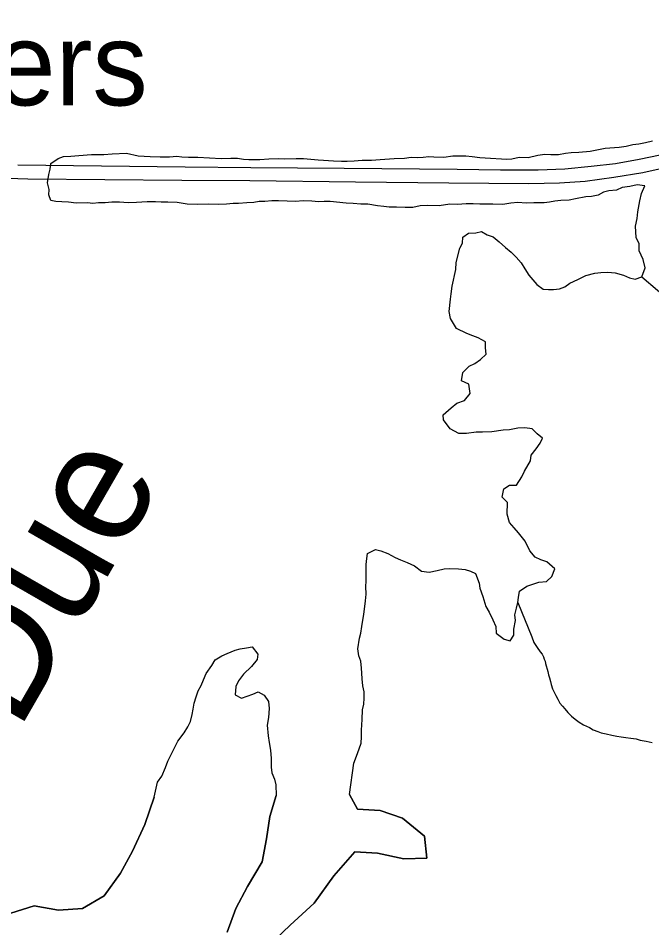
# Model space of a CAD drawing. Extents: x 0 to 34, y 0 to 22.
# Drawn here: x 3.775 to 4.379, y 16.045 to 16.913 of the extents above; entities that cross this region are included whole.
import ezdxf

# ---------------------------------------------------------------- set-up
doc = ezdxf.new("R2010")
doc.units = 0
for name, color, linetype in [('GM_X_Major_Lake', 7, 'Continuous'), ('GM_X_Major_Lake_Text', 7, 'Continuous'), ('GM_X_Major_River', 7, 'Continuous'), ('GM_X_Minor_River', 7, 'Continuous'), ('GM_X_Unincorporated_Text', 7, 'Continuous'), ('GM_X_US_Route', 7, 'Continuous')]:
    doc.layers.add(name, color=color, linetype=linetype)

msp = doc.modelspace()

# ---------------------------------------------------------------- linework, layer by layer
at = {"layer": 'GM_X_Major_Lake'}
for points in [[(4.2204, 16.7795), (4.24089, 16.77839), (4.24582, 16.77878), (4.25265, 16.7803), (4.26138, 16.77993), (4.27049, 16.78223), (4.27732, 16.78299), (4.28301, 16.78262), (4.29022, 16.78263), (4.29704, 16.78416), (4.30236, 16.78455), (4.30956, 16.78494), (4.32057, 16.78609), (4.33498, 16.78877), (4.34827, 16.78992), (4.35472, 16.79069), (4.36116, 16.79222), (4.36686, 16.79299), (4.37331, 16.79413), (4.38014, 16.79566)], [(4.12858, 16.73266), (4.12364, 16.73304), (4.11757, 16.73379), (4.10847, 16.7353), (4.10164, 16.73529), (4.09443, 16.73604), (4.0876, 16.73641), (4.07243, 16.73791), (4.06674, 16.73791), (4.06142, 16.73752), (4.05497, 16.73827), (4.04701, 16.73864), (4.03904, 16.73787), (4.03145, 16.73824), (4.0231, 16.73861), (4.01665, 16.7386), (4.0102, 16.73784), (4.00451, 16.73783), (3.99958, 16.73707), (3.99275, 16.73668), (3.98478, 16.73591), (3.97985, 16.7359), (3.9734, 16.73551), (3.96543, 16.73512), (3.95595, 16.73549), (3.94608, 16.7351), (3.93584, 16.73547), (3.92635, 16.73698), (3.91763, 16.73735), (3.91118, 16.73734), (3.90587, 16.73771), (3.8979, 16.7377), (3.88765, 16.73693), (3.87969, 16.73654), (3.87134, 16.73729), (3.86413, 16.73728), (3.85768, 16.73652), (3.85123, 16.73651), (3.84592, 16.73612), (3.84099, 16.7365), (3.82998, 16.73648), (3.82278, 16.73723), (3.81633, 16.73761), (3.81063, 16.73798), (3.8057, 16.73873), (3.80381, 16.74443), (3.80419, 16.74937), (3.80267, 16.75582), (3.80381, 16.7638), (3.80533, 16.76874), (3.80571, 16.77406), (3.81292, 16.77901), (3.81785, 16.78092), (3.82506, 16.7813), (3.83265, 16.78169), (3.84479, 16.78285), (3.85655, 16.78286), (3.86452, 16.78325), (3.87818, 16.78403), (3.88918, 16.78138), (3.90057, 16.78101), (3.91005, 16.78064), (3.91916, 16.78065), (3.92599, 16.78104), (3.93092, 16.78067), (3.93737, 16.7803), (3.94609, 16.78031), (3.9571, 16.77956), (3.96848, 16.77882), (3.97759, 16.77921), (3.98404, 16.77921), (3.98973, 16.77846), (3.99466, 16.77809), (4.00528, 16.7781), (4.01401, 16.77849), (4.02311, 16.77888), (4.02918, 16.77851), (4.03981, 16.7789), (4.04702, 16.77891), (4.06105, 16.77779), (4.06599, 16.77741), (4.07547, 16.77667), (4.08306, 16.77629), (4.08875, 16.7763), (4.0952, 16.77669), (4.10279, 16.77746), (4.11189, 16.77747), (4.12024, 16.77786), (4.13352, 16.77902), (4.14338, 16.77941), (4.14984, 16.78017), (4.15553, 16.7798), (4.16122, 16.78019), (4.16653, 16.78096), (4.17146, 16.78058), (4.18095, 16.78021), (4.1893, 16.78136), (4.20181, 16.78138), (4.20788, 16.78101), (4.21509, 16.77988), (4.2204, 16.7795)], [(4.18013, 16.53443), (4.18772, 16.5409), (4.19341, 16.54546), (4.20062, 16.54813), (4.20593, 16.5546), (4.2048, 16.56371), (4.19759, 16.56674), (4.19911, 16.57472), (4.20518, 16.58081), (4.21049, 16.58347), (4.2158, 16.58728), (4.22112, 16.59222), (4.22074, 16.5983), (4.22074, 16.604), (4.21353, 16.60779), (4.2086, 16.60968), (4.20291, 16.61195), (4.19305, 16.61688), (4.18736, 16.62637), (4.18584, 16.63282), (4.18736, 16.6446), (4.18774, 16.64992), (4.18888, 16.65714), (4.1923, 16.6731), (4.19268, 16.67956), (4.1961, 16.69324), (4.19876, 16.69818), (4.19914, 16.70388), (4.20445, 16.70769), (4.21128, 16.70807), (4.21697, 16.70922), (4.22228, 16.70619), (4.22797, 16.7043), (4.23366, 16.69936), (4.23973, 16.69405), (4.24504, 16.6895), (4.24997, 16.68495), (4.25452, 16.67926), (4.25832, 16.67357), (4.26211, 16.66749), (4.26969, 16.65876), (4.27577, 16.65421), (4.2807, 16.65384), (4.28563, 16.65385), (4.29132, 16.65461), (4.29625, 16.65652), (4.30119, 16.65994), (4.30877, 16.66337), (4.31636, 16.66718), (4.32509, 16.66947), (4.33078, 16.67024), (4.33723, 16.67063), (4.34444, 16.66988), (4.35241, 16.6676), (4.3581, 16.66495), (4.36341, 16.66382), (4.36986, 16.66611), (4.3729, 16.67447), (4.371, 16.68245), (4.36721, 16.6908), (4.36721, 16.69764), (4.36456, 16.70371), (4.3638, 16.71435), (4.36532, 16.72157), (4.36608, 16.72803), (4.36798, 16.73867), (4.3695, 16.7455), (4.37254, 16.75273), (4.36533, 16.75386), (4.3585, 16.75233), (4.35091, 16.75118), (4.3456, 16.74889), (4.33839, 16.74812), (4.33308, 16.74698), (4.32814, 16.74393), (4.32169, 16.74278), (4.31638, 16.7424), (4.30652, 16.74049), (4.30045, 16.73934), (4.29248, 16.73895), (4.28679, 16.73818), (4.28186, 16.73742), (4.27655, 16.73665), (4.26668, 16.73664), (4.25947, 16.73624), (4.2515, 16.73699), (4.24468, 16.73623), (4.23709, 16.73508), (4.2276, 16.73545), (4.21508, 16.73543), (4.20901, 16.7358), (4.20218, 16.73579), (4.19383, 16.73502), (4.18662, 16.73539), (4.17638, 16.73386), (4.16576, 16.73423), (4.15817, 16.73384), (4.15134, 16.73231), (4.14413, 16.7323), (4.13579, 16.73267), (4.12858, 16.73266)], [(4.10189, 16.22093), (4.10227, 16.22701), (4.10227, 16.23347), (4.10303, 16.24372), (4.10341, 16.25284), (4.10455, 16.25816), (4.10493, 16.26386), (4.10494, 16.26994), (4.10342, 16.27564), (4.10304, 16.28247), (4.10266, 16.28779), (4.10229, 16.29273), (4.10153, 16.29918), (4.09963, 16.3045), (4.09888, 16.31096), (4.1004, 16.32122), (4.10154, 16.32616), (4.10268, 16.33224), (4.10458, 16.34402), (4.10534, 16.35161), (4.1061, 16.35693), (4.10686, 16.36339), (4.10648, 16.37061), (4.10686, 16.37555), (4.10686, 16.3915), (4.10725, 16.3972), (4.10801, 16.40214), (4.11559, 16.40595), (4.12091, 16.40444), (4.12735, 16.40216), (4.13456, 16.39837), (4.13949, 16.3961), (4.14594, 16.39345), (4.15277, 16.39042), (4.1596, 16.38511), (4.16681, 16.38436), (4.1744, 16.38589), (4.18123, 16.38742), (4.18616, 16.3878), (4.19488, 16.38743), (4.20134, 16.38668), (4.20627, 16.38517), (4.2112, 16.3829), (4.21461, 16.37378), (4.21537, 16.36885), (4.21802, 16.36087), (4.22105, 16.35138), (4.22409, 16.34606), (4.2275, 16.33885), (4.23053, 16.3324), (4.23091, 16.32594), (4.2385, 16.32025), (4.24419, 16.31874), (4.24761, 16.32406), (4.24761, 16.32976), (4.24913, 16.33812), (4.24875, 16.34343), (4.25027, 16.34989), (4.25141, 16.35521), (4.25217, 16.36015), (4.25293, 16.36623), (4.26014, 16.3708), (4.27152, 16.37461), (4.27873, 16.37538), (4.28404, 16.37995), (4.2867, 16.38755), (4.27911, 16.394), (4.27342, 16.39589), (4.26811, 16.39854), (4.2628, 16.40461), (4.25863, 16.41373), (4.25218, 16.4217), (4.24801, 16.42663), (4.24346, 16.43156), (4.24119, 16.43953), (4.24157, 16.45055), (4.23664, 16.45586), (4.23816, 16.46384), (4.24347, 16.46727), (4.2503, 16.46728), (4.25523, 16.47526), (4.25789, 16.48058), (4.26358, 16.49047), (4.26434, 16.49579), (4.2689, 16.50187), (4.27269, 16.50719), (4.27497, 16.51214), (4.27004, 16.51631), (4.26511, 16.52086), (4.25828, 16.52199), (4.25145, 16.5216), (4.24348, 16.52007), (4.23741, 16.51968), (4.22679, 16.51815), (4.21768, 16.51776), (4.21161, 16.51775), (4.20251, 16.5166), (4.1953, 16.51659), (4.18695, 16.52114), (4.1805, 16.52949), (4.18013, 16.53443)], [(3.90437, 16.16943), (3.90762, 16.18385), (3.9118, 16.18955), (3.91522, 16.19791), (3.91749, 16.20399), (3.92698, 16.223), (3.93306, 16.23098), (3.93647, 16.23668), (3.93913, 16.24163), (3.94065, 16.24847), (3.94179, 16.25341), (3.94255, 16.2591), (3.94445, 16.26519), (3.94634, 16.27089), (3.94938, 16.27621), (3.95166, 16.28153), (3.95394, 16.28761), (3.95963, 16.29521), (3.96267, 16.30054), (3.96912, 16.30434), (3.97405, 16.30663), (3.98164, 16.30968), (3.98657, 16.3112), (3.99264, 16.31197), (3.99796, 16.31312), (4.00327, 16.3059), (4.00288, 16.30096), (3.99719, 16.29412), (3.9896, 16.28689), (3.98505, 16.28043), (3.98239, 16.27511), (3.98163, 16.26713), (3.9877, 16.2641), (3.9987, 16.26791), (4.00364, 16.2702), (4.00933, 16.26678), (4.0135, 16.26071), (4.01426, 16.25425), (4.01349, 16.24552), (4.01235, 16.2383), (4.01311, 16.22804), (4.01425, 16.22158), (4.01538, 16.21437), (4.01614, 16.20639), (4.01614, 16.19803), (4.01689, 16.19272), (4.01917, 16.18664), (4.02069, 16.18132), (4.02075, 16.171)], [(4.09091, 16.17219), (4.09505, 16.20193), (4.09847, 16.21105), (4.10189, 16.22093)], [(4.02075, 16.171), (4.01485, 16.15119), (4.01169, 16.12987), (4.0074, 16.10777), (3.99366, 16.08442), (3.98254, 16.06337), (3.97409, 16.04084)], [(4.01365, 16.02767), (4.03425, 16.04731), (4.05711, 16.06851), (4.07575, 16.09459), (4.09594, 16.11727), (4.11755, 16.11603), (4.14262, 16.11065), (4.16458, 16.11131), (4.16244, 16.13219), (4.1414, 16.1494), (4.1201, 16.15673), (4.09849, 16.15797), (4.09091, 16.17219)], [(3.76779, 16.05872), (3.79006, 16.06585), (3.81322, 16.06158), (3.83593, 16.06339), (3.85662, 16.07544), (3.87228, 16.09692), (3.88378, 16.11797), (3.8956, 16.14358), (3.90437, 16.16943)]]:
    msp.add_lwpolyline(points, dxfattribs=at)
at = {"layer": 'GM_X_Major_River'}
for points in [[(4.2204, 16.7795), (4.24089, 16.77839), (4.24582, 16.77878), (4.25265, 16.7803), (4.26138, 16.77993), (4.27049, 16.78223), (4.27732, 16.78299), (4.28301, 16.78262), (4.29022, 16.78263), (4.29704, 16.78416), (4.30236, 16.78455), (4.30956, 16.78494), (4.32057, 16.78609), (4.33498, 16.78877), (4.34827, 16.78992), (4.35472, 16.79069), (4.36116, 16.79222), (4.36686, 16.79299), (4.37331, 16.79413), (4.38014, 16.79566)], [(4.12858, 16.73266), (4.12364, 16.73304), (4.11757, 16.73379), (4.10847, 16.7353), (4.10164, 16.73529), (4.09443, 16.73604), (4.0876, 16.73641), (4.07243, 16.73791), (4.06674, 16.73791), (4.06142, 16.73752), (4.05497, 16.73827), (4.04701, 16.73864), (4.03904, 16.73787), (4.03145, 16.73824), (4.0231, 16.73861), (4.01665, 16.7386), (4.0102, 16.73784), (4.00451, 16.73783), (3.99958, 16.73707), (3.99275, 16.73668), (3.98478, 16.73591), (3.97985, 16.7359), (3.9734, 16.73551), (3.96543, 16.73512), (3.95595, 16.73549), (3.94608, 16.7351), (3.93584, 16.73547), (3.92635, 16.73698), (3.91763, 16.73735), (3.91118, 16.73734), (3.90587, 16.73771), (3.8979, 16.7377), (3.88765, 16.73693), (3.87969, 16.73654), (3.87134, 16.73729), (3.86413, 16.73728), (3.85768, 16.73652), (3.85123, 16.73651), (3.84592, 16.73612), (3.84099, 16.7365), (3.82998, 16.73648), (3.82278, 16.73723), (3.81633, 16.73761), (3.81063, 16.73798), (3.8057, 16.73873), (3.80381, 16.74443), (3.80419, 16.74937), (3.80267, 16.75582), (3.80381, 16.7638), (3.80533, 16.76874), (3.80571, 16.77406), (3.81292, 16.77901), (3.81785, 16.78092), (3.82506, 16.7813), (3.83265, 16.78169), (3.84479, 16.78285), (3.85655, 16.78286), (3.86452, 16.78325), (3.87818, 16.78403), (3.88918, 16.78138), (3.90057, 16.78101), (3.91005, 16.78064), (3.91916, 16.78065), (3.92599, 16.78104), (3.93092, 16.78067), (3.93737, 16.7803), (3.94609, 16.78031), (3.9571, 16.77956), (3.96848, 16.77882), (3.97759, 16.77921), (3.98404, 16.77921), (3.98973, 16.77846), (3.99466, 16.77809), (4.00528, 16.7781), (4.01401, 16.77849), (4.02311, 16.77888), (4.02918, 16.77851), (4.03981, 16.7789), (4.04702, 16.77891), (4.06105, 16.77779), (4.06599, 16.77741), (4.07547, 16.77667), (4.08306, 16.77629), (4.08875, 16.7763), (4.0952, 16.77669), (4.10279, 16.77746), (4.11189, 16.77747), (4.12024, 16.77786), (4.13352, 16.77902), (4.14338, 16.77941), (4.14984, 16.78017), (4.15553, 16.7798), (4.16122, 16.78019), (4.16653, 16.78096), (4.17146, 16.78058), (4.18095, 16.78021), (4.1893, 16.78136), (4.20181, 16.78138), (4.20788, 16.78101), (4.21509, 16.77988), (4.2204, 16.7795)], [(4.18013, 16.53443), (4.18772, 16.5409), (4.19341, 16.54546), (4.20062, 16.54813), (4.20593, 16.5546), (4.2048, 16.56371), (4.19759, 16.56674), (4.19911, 16.57472), (4.20518, 16.58081), (4.21049, 16.58347), (4.2158, 16.58728), (4.22112, 16.59222), (4.22074, 16.5983), (4.22074, 16.604), (4.21353, 16.60779), (4.2086, 16.60968), (4.20291, 16.61195), (4.19305, 16.61688), (4.18736, 16.62637), (4.18584, 16.63282), (4.18736, 16.6446), (4.18774, 16.64992), (4.18888, 16.65714), (4.1923, 16.6731), (4.19268, 16.67956), (4.1961, 16.69324), (4.19876, 16.69818), (4.19914, 16.70388), (4.20445, 16.70769), (4.21128, 16.70807), (4.21697, 16.70922), (4.22228, 16.70619), (4.22797, 16.7043), (4.23366, 16.69936), (4.23973, 16.69405), (4.24504, 16.6895), (4.24997, 16.68495), (4.25452, 16.67926), (4.25832, 16.67357), (4.26211, 16.66749), (4.26969, 16.65876), (4.27577, 16.65421), (4.2807, 16.65384), (4.28563, 16.65385), (4.29132, 16.65461), (4.29625, 16.65652), (4.30119, 16.65994), (4.30877, 16.66337), (4.31636, 16.66718), (4.32509, 16.66947), (4.33078, 16.67024), (4.33723, 16.67063), (4.34444, 16.66988), (4.35241, 16.6676), (4.3581, 16.66495), (4.36341, 16.66382), (4.36986, 16.66611), (4.3729, 16.67447), (4.371, 16.68245), (4.36721, 16.6908), (4.36721, 16.69764), (4.36456, 16.70371), (4.3638, 16.71435), (4.36532, 16.72157), (4.36608, 16.72803), (4.36798, 16.73867), (4.3695, 16.7455), (4.37254, 16.75273), (4.36533, 16.75386), (4.3585, 16.75233), (4.35091, 16.75118), (4.3456, 16.74889), (4.33839, 16.74812), (4.33308, 16.74698), (4.32814, 16.74393), (4.32169, 16.74278), (4.31638, 16.7424), (4.30652, 16.74049), (4.30045, 16.73934), (4.29248, 16.73895), (4.28679, 16.73818), (4.28186, 16.73742), (4.27655, 16.73665), (4.26668, 16.73664), (4.25947, 16.73624), (4.2515, 16.73699), (4.24468, 16.73623), (4.23709, 16.73508), (4.2276, 16.73545), (4.21508, 16.73543), (4.20901, 16.7358), (4.20218, 16.73579), (4.19383, 16.73502), (4.18662, 16.73539), (4.17638, 16.73386), (4.16576, 16.73423), (4.15817, 16.73384), (4.15134, 16.73231), (4.14413, 16.7323), (4.13579, 16.73267), (4.12858, 16.73266)], [(4.10189, 16.22093), (4.10227, 16.22701), (4.10227, 16.23347), (4.10303, 16.24372), (4.10341, 16.25284), (4.10455, 16.25816), (4.10493, 16.26386), (4.10494, 16.26994), (4.10342, 16.27564), (4.10304, 16.28247), (4.10266, 16.28779), (4.10229, 16.29273), (4.10153, 16.29918), (4.09963, 16.3045), (4.09888, 16.31096), (4.1004, 16.32122), (4.10154, 16.32616), (4.10268, 16.33224), (4.10458, 16.34402), (4.10534, 16.35161), (4.1061, 16.35693), (4.10686, 16.36339), (4.10648, 16.37061), (4.10686, 16.37555), (4.10686, 16.3915), (4.10725, 16.3972), (4.10801, 16.40214), (4.11559, 16.40595), (4.12091, 16.40444), (4.12735, 16.40216), (4.13456, 16.39837), (4.13949, 16.3961), (4.14594, 16.39345), (4.15277, 16.39042), (4.1596, 16.38511), (4.16681, 16.38436), (4.1744, 16.38589), (4.18123, 16.38742), (4.18616, 16.3878), (4.19488, 16.38743), (4.20134, 16.38668), (4.20627, 16.38517), (4.2112, 16.3829), (4.21461, 16.37378), (4.21537, 16.36885), (4.21802, 16.36087), (4.22105, 16.35138), (4.22409, 16.34606), (4.2275, 16.33885), (4.23053, 16.3324), (4.23091, 16.32594), (4.2385, 16.32025), (4.24419, 16.31874), (4.24761, 16.32406), (4.24761, 16.32976), (4.24913, 16.33812), (4.24875, 16.34343), (4.25027, 16.34989), (4.25141, 16.35521), (4.25217, 16.36015), (4.25293, 16.36623), (4.26014, 16.3708), (4.27152, 16.37461), (4.27873, 16.37538), (4.28404, 16.37995), (4.2867, 16.38755), (4.27911, 16.394), (4.27342, 16.39589), (4.26811, 16.39854), (4.2628, 16.40461), (4.25863, 16.41373), (4.25218, 16.4217), (4.24801, 16.42663), (4.24346, 16.43156), (4.24119, 16.43953), (4.24157, 16.45055), (4.23664, 16.45586), (4.23816, 16.46384), (4.24347, 16.46727), (4.2503, 16.46728), (4.25523, 16.47526), (4.25789, 16.48058), (4.26358, 16.49047), (4.26434, 16.49579), (4.2689, 16.50187), (4.27269, 16.50719), (4.27497, 16.51214), (4.27004, 16.51631), (4.26511, 16.52086), (4.25828, 16.52199), (4.25145, 16.5216), (4.24348, 16.52007), (4.23741, 16.51968), (4.22679, 16.51815), (4.21768, 16.51776), (4.21161, 16.51775), (4.20251, 16.5166), (4.1953, 16.51659), (4.18695, 16.52114), (4.1805, 16.52949), (4.18013, 16.53443)], [(3.90437, 16.16943), (3.90762, 16.18385), (3.9118, 16.18955), (3.91522, 16.19791), (3.91749, 16.20399), (3.92698, 16.223), (3.93306, 16.23098), (3.93647, 16.23668), (3.93913, 16.24163), (3.94065, 16.24847), (3.94179, 16.25341), (3.94255, 16.2591), (3.94445, 16.26519), (3.94634, 16.27089), (3.94938, 16.27621), (3.95166, 16.28153), (3.95394, 16.28761), (3.95963, 16.29521), (3.96267, 16.30054), (3.96912, 16.30434), (3.97405, 16.30663), (3.98164, 16.30968), (3.98657, 16.3112), (3.99264, 16.31197), (3.99796, 16.31312), (4.00327, 16.3059), (4.00288, 16.30096), (3.99719, 16.29412), (3.9896, 16.28689), (3.98505, 16.28043), (3.98239, 16.27511), (3.98163, 16.26713), (3.9877, 16.2641), (3.9987, 16.26791), (4.00364, 16.2702), (4.00933, 16.26678), (4.0135, 16.26071), (4.01426, 16.25425), (4.01349, 16.24552), (4.01235, 16.2383), (4.01311, 16.22804), (4.01425, 16.22158), (4.01538, 16.21437), (4.01614, 16.20639), (4.01614, 16.19803), (4.01689, 16.19272), (4.01917, 16.18664), (4.02069, 16.18132), (4.02075, 16.171)], [(4.09091, 16.17219), (4.09505, 16.20193), (4.09847, 16.21105), (4.10189, 16.22093)], [(3.97409, 16.04084), (3.98254, 16.06337), (3.99366, 16.08442), (4.0074, 16.10777), (4.01169, 16.12987), (4.01485, 16.15119), (4.02075, 16.171)], [(4.09091, 16.17219), (4.09849, 16.15797), (4.1201, 16.15673), (4.1414, 16.1494), (4.16244, 16.13219), (4.16458, 16.11131), (4.14262, 16.11065), (4.11755, 16.11603), (4.09594, 16.11727), (4.07575, 16.09459), (4.05711, 16.06851), (4.03425, 16.04731), (4.01365, 16.02767)], [(3.90437, 16.16943), (3.8956, 16.14358), (3.88378, 16.11797), (3.87228, 16.09692), (3.85662, 16.07544), (3.83593, 16.06339), (3.81322, 16.06158), (3.79006, 16.06585), (3.76779, 16.05872)]]:
    msp.add_lwpolyline(points, dxfattribs=at)
at = {"layer": 'GM_X_Minor_River'}
for points in [[(4.36986, 16.66611), (4.39962, 16.64053)], [(4.25141, 16.35521), (4.26489, 16.32253), (4.2669, 16.31725), (4.27005, 16.31238), (4.2728, 16.30826), (4.27475, 16.30602), (4.27594, 16.30339), (4.27675, 16.30113), (4.27755, 16.29924), (4.27798, 16.29697), (4.28005, 16.28942), (4.28087, 16.2864), (4.2817, 16.28337), (4.28253, 16.27997), (4.28336, 16.27695), (4.28459, 16.2728), (4.28617, 16.26979), (4.28776, 16.2664), (4.28974, 16.26303), (4.29172, 16.25927), (4.29407, 16.25628), (4.2964, 16.25367), (4.29914, 16.25031), (4.30263, 16.24697), (4.30612, 16.244), (4.30999, 16.24105), (4.31422, 16.23848), (4.31998, 16.23595), (4.32345, 16.23374), (4.32767, 16.23231), (4.33112, 16.23087), (4.33571, 16.22983), (4.34106, 16.22881), (4.34602, 16.22778), (4.35022, 16.22711), (4.35442, 16.22644), (4.35938, 16.22579), (4.36434, 16.22514), (4.36817, 16.22408), (4.37389, 16.22307), (4.37695, 16.22237), (4.37963, 16.22167)]]:
    msp.add_lwpolyline(points, dxfattribs=at)
at = {"layer": 'GM_X_US_Route'}
for points in [[(3.77442, 16.77278), (3.93411, 16.77107), (3.9967, 16.77021), (4.08565, 16.76978), (4.19347, 16.76871), (4.23484, 16.76807), (4.27085, 16.76807), (4.29636, 16.76914), (4.32144, 16.7715), (4.3448, 16.77428), (4.36731, 16.77836), (4.38725, 16.78243), (4.41297, 16.78929), (4.43754, 16.79738), (4.43754, 16.79738), (4.43776, 16.79745), (4.49506, 16.8148), (4.53, 16.82659), (4.55551, 16.83559), (4.57137, 16.83923)], [(3.78391, 16.75963), (3.93089, 16.75842), (3.99584, 16.75799), (4.09659, 16.75671), (4.18576, 16.75564), (4.26206, 16.75521), (4.29122, 16.75585), (4.31587, 16.75735), (4.34309, 16.76099), (4.37074, 16.76571), (4.39496, 16.77085), (4.41438, 16.7759), (4.43785, 16.78334), (4.43897, 16.7837), (4.45627, 16.7895), (4.48799, 16.80258), (4.52121, 16.81758), (4.53376, 16.82282)], [(3.29501, 16.76487), (3.41495, 16.76335), (3.46532, 16.76335), (3.56028, 16.76228), (3.65095, 16.76142), (3.77442, 16.75971), (3.78391, 16.75963)]]:
    msp.add_lwpolyline(points, dxfattribs=at)

# ---------------------------------------------------------------- texts
at = {"layer": 'GM_X_Major_Lake_Text'}
msp.add_text('La Due', height=0.113717, rotation=60.0665, dxfattribs=at).set_placement((3.66902, 16.04815))
at = {"layer": 'GM_X_Unincorporated_Text'}
msp.add_text('Auburn Corners', height=0.0789773, rotation=0.00001, dxfattribs=at).set_placement((3.15278, 16.82965))

doc.saveas('drawing.dxf')
